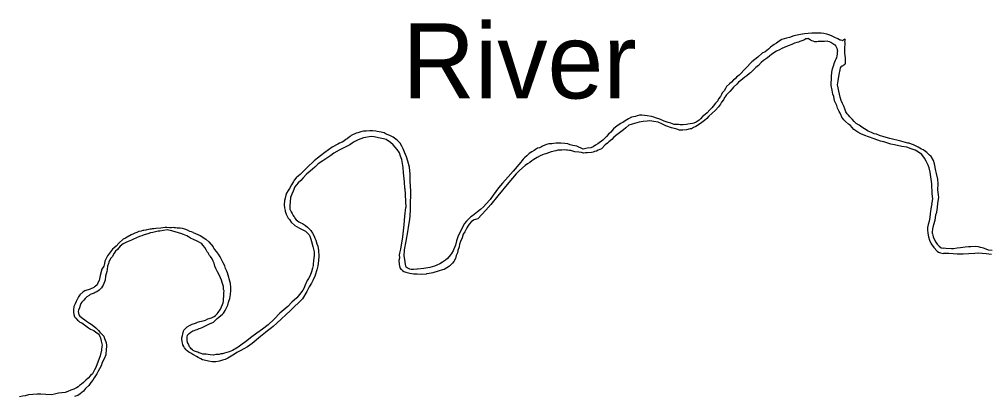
# Model space of a CAD drawing. Extents: x -83719 to 153526, y -11835 to 11446.
# Drawn here: x -1862.7 to -1635.6, y -75.2 to 13.3 of the extents above; entities that cross this region are included whole.
import ezdxf

# ---------------------------------------------------------------- set-up
doc = ezdxf.new("R2010")
doc.units = 0
doc.layers.add('Level 9', color=7, linetype='Continuous')

msp = doc.modelspace()

# ---------------------------------------------------------------- linework, layer by layer
at = {"layer": 'Level 9'}
for points in [[(-1669.89, 8.31), (-1670.18, 8.34), (-1670.38, 8.41), (-1670.51, 8.47), (-1670.95, 8.68), (-1671.61, 9.01), (-1672.21, 9.28), (-1672.77, 9.55), (-1673.51, 9.78), (-1674.2, 9.92), (-1674.84, 9.99), (-1675.97, 9.99), (-1677, 9.99), (-1678.7, 9.83), (-1679.7, 9.7), (-1681.23, 9.36), (-1682.23, 9.03), (-1682.96, 8.83), (-1684.03, 8.57), (-1684.66, 8.17), (-1685.29, 7.67), (-1685.83, 7.4), (-1686.69, 6.77), (-1687.19, 6.3), (-1687.59, 5.94), (-1687.93, 5.67), (-1688.66, 5.31), (-1689.7, 4.37), (-1690.33, 3.81), (-1691.03, 3.31), (-1692.46, 1.81), (-1694, 0.17), (-1694.63, -0.33), (-1695, -0.66), (-1695.33, -0.92), (-1695.87, -1.49), (-1696.27, -1.89), (-1696.97, -2.46), (-1697.27, -2.92), (-1697.57, -3.46), (-1698, -3.99), (-1698.14, -4.33), (-1698.44, -4.79), (-1698.84, -5.36), (-1699.07, -5.83)], [(-1673.26, 8.11), (-1674.04, 8.08), (-1674.28, 8.05), (-1674.74, 8.05), (-1675.24, 8.05), (-1675.51, 8.05), (-1675.84, 8.02), (-1676.27, 8.02), (-1676.67, 8.12), (-1677.04, 8.22), (-1677.2, 8.32), (-1677.3, 8.42), (-1677.4, 8.49), (-1677.8, 8.69), (-1677.84, 8.76), (-1678.14, 8.72), (-1678.4, 8.69), (-1678.67, 8.56), (-1678.9, 8.39), (-1679.13, 8.29), (-1679.83, 8.03), (-1680.13, 7.93), (-1680.53, 7.83), (-1681.07, 7.66), (-1681.67, 7.4), (-1682.57, 7.03), (-1683.47, 6.63), (-1684.07, 6.4), (-1684.6, 6.13), (-1685.26, 5.83), (-1686.36, 5.07), (-1686.93, 4.6)], [(-1673.26, 8.11), (-1672.98, 8.07), (-1672.59, 7.92), (-1672.07, 7.63), (-1671.66, 7.26), (-1671.42, 6.95), (-1671.16, 6.48), (-1671.04, 6.08), (-1671.03, 5.7)], [(-1654.52, -15.73), (-1656.15, -15.3), (-1658.75, -14.69), (-1660.14, -14.25), (-1661.14, -13.95), (-1661.84, -13.68), (-1662.37, -13.58), (-1663, -13.28), (-1663.83, -12.94), (-1664.67, -12.44), (-1665.33, -12), (-1665.93, -11.57), (-1666.59, -11.17), (-1667.13, -10.67), (-1667.59, -10.16), (-1668.09, -9.59), (-1668.42, -9.19), (-1668.72, -8.86), (-1669.02, -8.42), (-1669.28, -7.72), (-1669.55, -7.12), (-1669.81, -6.49), (-1670.11, -5.75), (-1670.38, -4.98), (-1670.71, -3.61), (-1670.87, -2.78), (-1670.97, -2.11), (-1670.83, -1.17), (-1670.63, 0.33), (-1670.36, 1.4), (-1670.29, 1.86), (-1670.16, 2.16), (-1670.03, 2.3), (-1669.93, 2.36), (-1669.89, 2.36), (-1669.76, 2.4), (-1669.66, 2.46), (-1669.53, 2.6), (-1669.26, 2.73), (-1669.16, 2.9), (-1669.13, 3.16), (-1669.16, 4.26), (-1669.25, 5.3), (-1669.29, 6.4), (-1669.22, 7.67), (-1669.25, 8.07), (-1669.22, 8.24), (-1669.22, 8.3), (-1669.21, 8.41), (-1669.24, 8.55)], [(-1669.89, 8.31), (-1669.82, 8.31), (-1669.71, 8.36), (-1669.61, 8.44), (-1669.51, 8.52), (-1669.38, 8.59), (-1669.3, 8.67), (-1669.24, 8.55)], [(-1686.93, 4.6), (-1687.4, 4.23), (-1688.07, 3.8), (-1688.3, 3.6), (-1688.87, 3.17), (-1689.5, 2.47), (-1690.13, 1.97), (-1690.7, 1.4), (-1691.37, 0.7), (-1691.6, 0.57), (-1692.27, 0), (-1692.67, -0.3), (-1693.2, -0.7), (-1693.63, -1.1), (-1694.17, -1.46), (-1694.6, -1.93), (-1695.35, -2.6)], [(-1648.88, -25.33), (-1649.28, -22.56), (-1649.54, -21.55), (-1649.77, -20.95), (-1650.24, -19.98), (-1650.6, -19.25), (-1651.26, -18.44), (-1652, -17.88), (-1652.83, -17.44), (-1653.72, -17.07), (-1654.76, -16.73), (-1655.92, -16.56), (-1657.68, -16.13), (-1658.48, -15.99), (-1660.15, -15.49), (-1660.91, -15.32), (-1662.44, -14.75), (-1663.7, -14.25), (-1664.57, -13.98), (-1665.5, -13.54), (-1666.23, -13.17), (-1667.16, -12.54), (-1667.96, -11.63), (-1668.39, -11.33), (-1669.09, -10.69), (-1669.49, -10.33), (-1670.02, -9.66), (-1670.25, -9.06), (-1670.38, -8.76), (-1670.58, -8.32), (-1670.98, -7.59), (-1671.18, -6.92), (-1671.68, -5.81), (-1671.87, -4.85), (-1672.07, -4.31), (-1672.27, -3.31), (-1672.47, -2.24), (-1672.43, -0.1), (-1672.29, 0.86), (-1672.16, 1.67), (-1672.02, 2.1), (-1671.89, 2.53), (-1671.79, 2.87), (-1671.62, 3.3), (-1671.46, 3.67), (-1671.29, 4), (-1671.19, 4.24), (-1671.09, 4.74), (-1671.02, 5.1), (-1671.02, 5.24), (-1670.99, 5.54), (-1671.02, 5.67), (-1671.03, 5.7)], [(-1697.05, -4.53), (-1697.07, -4.56), (-1697.47, -5.06), (-1697.71, -5.59), (-1698.14, -6.16), (-1698.41, -6.63), (-1698.84, -7.23), (-1699.57, -8), (-1700.41, -8.79), (-1701.11, -9.46), (-1701.64, -9.99), (-1702.14, -10.46), (-1703.11, -11.13), (-1704.18, -11.86), (-1704.71, -12.09), (-1705.21, -12.39), (-1705.51, -12.42), (-1706.41, -12.62), (-1707.27, -12.69), (-1708.01, -12.69), (-1708.67, -12.45), (-1709.9, -12.15), (-1711.2, -11.71), (-1712, -11.31), (-1713, -10.87), (-1713.99, -10.7), (-1714.99, -10.54), (-1715.56, -10.57), (-1716.52, -10.67), (-1716.99, -10.73), (-1717.49, -10.86), (-1717.99, -11), (-1719.12, -11.29), (-1719.89, -11.53), (-1720.62, -12.16), (-1721.16, -12.66), (-1721.79, -13.13), (-1722.69, -13.79), (-1723.42, -14.39), (-1723.89, -14.89), (-1724.56, -15.42), (-1724.92, -15.79), (-1725.46, -16.16), (-1726.32, -17.09), (-1727.06, -17.42), (-1727.49, -17.66), (-1727.89, -17.72), (-1728.26, -17.85), (-1728.66, -17.95), (-1729.56, -18.05), (-1730.05, -18.05), (-1730.49, -18.08), (-1730.99, -17.98), (-1731.62, -17.88), (-1732.52, -17.78), (-1733.45, -17.51), (-1733.75, -17.48), (-1734.28, -17.44), (-1734.51, -17.41), (-1734.95, -17.34), (-1735.61, -17.37), (-1736.51, -17.4), (-1736.98, -17.54), (-1738.04, -17.83), (-1739.31, -18.23), (-1739.68, -18.33), (-1740.14, -18.53), (-1740.67, -18.76), (-1741.34, -19.1), (-1741.74, -19.36), (-1742.17, -19.6), (-1742.57, -19.93), (-1743.11, -20.3), (-1743.61, -20.63), (-1744.14, -20.96), (-1745.51, -22.16), (-1746.31, -22.96), (-1748.01, -24.96), (-1750.55, -28.13), (-1752.22, -30.13), (-1753.42, -31.49), (-1755.29, -33.53), (-1756.12, -33.76)], [(-1695.35, -2.6), (-1695.69, -3), (-1696.22, -3.63), (-1696.7, -4.09), (-1697.05, -4.53)], [(-1699.07, -5.83), (-1699.6, -6.39), (-1700.11, -7.06), (-1700.47, -7.49), (-1700.87, -7.96), (-1701.57, -8.63), (-1702.37, -9.36), (-1702.64, -9.53), (-1703.07, -10.06), (-1703.41, -10.36), (-1704.14, -10.86), (-1704.67, -11.06), (-1704.97, -11.19), (-1706.04, -11.29), (-1706.41, -11.39), (-1707.14, -11.49), (-1707.5, -11.49), (-1707.84, -11.45), (-1708.24, -11.38), (-1708.7, -11.38), (-1709.24, -11.38), (-1710.03, -11.11), (-1710.67, -10.91), (-1711.6, -10.64), (-1712.63, -10.17), (-1713.39, -9.9), (-1713.99, -9.7), (-1714.56, -9.53), (-1715.62, -9.37), (-1716.82, -9.2), (-1717.39, -9.23), (-1717.95, -9.36), (-1718.32, -9.49), (-1719.22, -9.69), (-1719.95, -10.09), (-1720.38, -10.29), (-1720.95, -10.66), (-1721.32, -10.89), (-1721.65, -11.09), (-1722.25, -11.46), (-1722.58, -11.69), (-1723.45, -12.42), (-1724.09, -13.15), (-1724.62, -13.62), (-1725.09, -14.22), (-1725.99, -15.05), (-1727.15, -15.95), (-1727.69, -16.25), (-1728.22, -16.59), (-1728.82, -16.82), (-1729.65, -16.95), (-1730.59, -17.15), (-1732.08, -16.48), (-1732.98, -16.28), (-1733.61, -16.17), (-1734.21, -15.94), (-1734.88, -15.84), (-1735.81, -15.77), (-1736.44, -15.77), (-1736.91, -15.77), (-1737.54, -15.83), (-1737.94, -15.9), (-1738.64, -15.93), (-1739.2, -16.1), (-1739.57, -16.26), (-1740.1, -16.49), (-1740.37, -16.59), (-1740.84, -16.83), (-1741.3, -16.96), (-1741.74, -17.26), (-1742.1, -17.49), (-1742.6, -17.83), (-1743.27, -18.19), (-1743.77, -18.72), (-1744.34, -19.22), (-1744.6, -19.52), (-1744.94, -19.92), (-1745.2, -20.19), (-1746.97, -22.29), (-1748.14, -23.62), (-1749.51, -25.12), (-1750.38, -26.22), (-1751.65, -27.99), (-1752.38, -28.99), (-1753.28, -30.02), (-1753.92, -30.66), (-1754.62, -31.29), (-1755.32, -31.86), (-1756.52, -32.76), (-1756.88, -33.06), (-1757.42, -33.56), (-1757.95, -34.06), (-1758.38, -34.62), (-1759.55, -36.86), (-1759.92, -37.69), (-1760.26, -38.69), (-1760.49, -39.66), (-1760.96, -40.76), (-1761.06, -40.99), (-1761.4, -41.63), (-1761.66, -41.96)], [(-1761.66, -41.96), (-1762.36, -42.76), (-1762.83, -43.16), (-1763.53, -43.69), (-1764.16, -44.03), (-1764.9, -44.33), (-1765.43, -44.56), (-1766.5, -44.92), (-1766.99, -45.02), (-1767.89, -45.15), (-1769.43, -45.29), (-1769.56, -45.32), (-1770.32, -45.38), (-1770.86, -45.38), (-1771.22, -45.28), (-1771.49, -45.15), (-1771.79, -44.98), (-1772.05, -44.81), (-1772.22, -44.24), (-1772.35, -43.04), (-1772.48, -42.14), (-1772.44, -40.8), (-1772.01, -38.7), (-1771.67, -36.53), (-1771.43, -35), (-1771.3, -34.13), (-1771.13, -32.96), (-1771.06, -31.19), (-1771.02, -29.29), (-1770.99, -28.45), (-1770.98, -27.08), (-1771.05, -25.75), (-1771.08, -24.75), (-1771.08, -23.01), (-1771.3, -21.37), (-1771.63, -19.97), (-1771.97, -19), (-1772.4, -17.87), (-1772.76, -17.1), (-1773.09, -16.43), (-1773.49, -15.79), (-1773.89, -15.29), (-1774.12, -15.09), (-1774.79, -14.59), (-1775.08, -14.39), (-1775.72, -14.02), (-1776.28, -13.82), (-1776.71, -13.65), (-1777.21, -13.38), (-1777.61, -13.25), (-1777.94, -13.15), (-1778.34, -13.08), (-1778.81, -13.01), (-1779.14, -12.98), (-1779.94, -12.91), (-1780.54, -12.91), (-1781.41, -12.94), (-1782.07, -12.97), (-1782.7, -13.1), (-1783.4, -13.34), (-1783.74, -13.43), (-1784.24, -13.63), (-1784.44, -13.77), (-1784.9, -14), (-1785.17, -14.17), (-1785.44, -14.37), (-1785.9, -14.77), (-1786.17, -14.93), (-1786.64, -15.27), (-1787.07, -15.5), (-1787.64, -15.8), (-1788.04, -16), (-1789.37, -16.7), (-1791.07, -17.96), (-1792.14, -18.73), (-1792.8, -19.26), (-1793.6, -19.89), (-1795.24, -21.49), (-1796.07, -22.32), (-1796.87, -23.09), (-1797.24, -23.42), (-1797.81, -23.92), (-1798.27, -24.46), (-1798.41, -24.72), (-1798.91, -25.52), (-1799.38, -26.39), (-1799.71, -26.86), (-1800.08, -27.49), (-1800.27, -27.95)], [(-1772.33, -26.41), (-1772.41, -24.84), (-1772.67, -22.71), (-1772.74, -21.44), (-1773.1, -19.6), (-1773.36, -18.8), (-1773.63, -18), (-1774.16, -17.23), (-1774.59, -16.73), (-1775.09, -16.19), (-1775.72, -15.62), (-1776.72, -14.92), (-1777.38, -14.72), (-1778.51, -14.48), (-1779.54, -14.31), (-1780.21, -14.24), (-1780.74, -14.28), (-1781.58, -14.41), (-1782.01, -14.51), (-1782.67, -14.71), (-1783.27, -15), (-1783.57, -15.14), (-1784.21, -15.47), (-1784.71, -15.8), (-1785.24, -16.14), (-1786.77, -16.9), (-1787.71, -17.37), (-1789.01, -18.13), (-1789.67, -18.63), (-1790.61, -19.26), (-1791.61, -19.9), (-1792.67, -20.63), (-1793.47, -21.4), (-1794.54, -22.29), (-1795.37, -23.03), (-1796.21, -23.89), (-1796.71, -24.49), (-1797.38, -25.09), (-1798.11, -25.99), (-1798.51, -26.99), (-1798.85, -27.7), (-1799.15, -28.53), (-1799.32, -30.47), (-1799.29, -31.2), (-1799.09, -31.7), (-1798.99, -31.87), (-1798.79, -32.24), (-1798.59, -32.6), (-1798.49, -32.74), (-1798.33, -32.94)], [(-1647.6, -30.81), (-1647.46, -29.84), (-1647.29, -28.5), (-1647.36, -27.84), (-1647.52, -26.67), (-1647.45, -25.3), (-1647.51, -24.23), (-1647.78, -22.89), (-1647.94, -22.26), (-1648.27, -20.59), (-1648.54, -19.85), (-1649.03, -18.88), (-1649.43, -18.58), (-1650.1, -17.95), (-1650.7, -17.51), (-1650.96, -17.34), (-1651.29, -17.18), (-1652.13, -16.74), (-1652.59, -16.44), (-1653.22, -16.17), (-1653.66, -16), (-1654.22, -15.8), (-1654.52, -15.73)], [(-1772.33, -26.41), (-1772.16, -30.81)], [(-1648.9, -30.02), (-1648.79, -29.64), (-1648.66, -28.8), (-1648.85, -27.63), (-1648.88, -25.33)], [(-1800.27, -27.95), (-1800.42, -28.62), (-1800.55, -29.24), (-1800.62, -30.21), (-1800.55, -30.92), (-1800.41, -31.58)], [(-1800.41, -31.58), (-1800.39, -31.67), (-1800.16, -32.37), (-1799.92, -32.87), (-1799.66, -33.37), (-1799.39, -33.64), (-1798.96, -34.25)], [(-1772.94, -45.6), (-1773.02, -45.51), (-1773.12, -45.41), (-1773.42, -45.01), (-1773.45, -44.91), (-1773.55, -44.51), (-1773.58, -44.17), (-1773.65, -43.17), (-1773.55, -42.64), (-1773.58, -41.97), (-1773.51, -41.54), (-1773.31, -40.57), (-1772.8, -37.7), (-1772.53, -34.93), (-1772.36, -32.86), (-1772.16, -30.81)], [(-1648.9, -30.02), (-1649.07, -30.67), (-1649.14, -31.23), (-1649.18, -31.72), (-1649.27, -32.35), (-1649.4, -33.15), (-1649.56, -34.02), (-1649.72, -34.83), (-1649.88, -35.54), (-1649.92, -36.08), (-1649.83, -36.84), (-1649.67, -37.73), (-1649.45, -38.52), (-1649.02, -39.36), (-1648.44, -40.24), (-1647.68, -41.06), (-1647.35, -41.29), (-1646.9, -41.49), (-1646.2, -41.6)], [(-1648.74, -37.01), (-1648.74, -36.65), (-1648.67, -35.88), (-1648.4, -34.81), (-1648.13, -33.81), (-1648.07, -33.28), (-1648, -32.58), (-1647.76, -31.94), (-1647.6, -30.81)], [(-1798.33, -32.94), (-1798.23, -33.14), (-1798.13, -33.31), (-1797.79, -33.71), (-1797.2, -34.18), (-1796.73, -34.41), (-1796.3, -34.61), (-1795.67, -35.08), (-1795.17, -35.42), (-1794.4, -36.22), (-1793.97, -36.82), (-1793.64, -37.56), (-1793.44, -38.06), (-1793.21, -38.53), (-1792.95, -39.33), (-1792.74, -39.93)], [(-1756.12, -33.76), (-1756.75, -34.16), (-1757.29, -34.72), (-1757.62, -35.22), (-1757.85, -35.63), (-1758.32, -36.53), (-1758.66, -37.09), (-1758.92, -37.96), (-1759.29, -38.79), (-1759.53, -39.43), (-1759.66, -40.03), (-1759.93, -40.9), (-1760.06, -41.43), (-1760.3, -42.13), (-1760.5, -42.83), (-1760.9, -43.5), (-1761.17, -43.9), (-1761.93, -44.6), (-1762.53, -45), (-1763.17, -45.36), (-1763.57, -45.43), (-1764.57, -45.76), (-1765.83, -46.16), (-1766.23, -46.23), (-1767.16, -46.39), (-1767.31, -46.42)], [(-1821.92, -36.68), (-1822.33, -36.56), (-1822.73, -36.43), (-1823.3, -36.19), (-1823.93, -35.89), (-1824.43, -35.76), (-1824.96, -35.69), (-1825.69, -35.65), (-1826.09, -35.62), (-1826.36, -35.59), (-1826.59, -35.55), (-1826.99, -35.59), (-1827.42, -35.58), (-1828.12, -35.55), (-1828.49, -35.52), (-1829.09, -35.58), (-1829.55, -35.65), (-1830.69, -35.78), (-1831.15, -35.81), (-1831.59, -35.88), (-1831.79, -35.91), (-1832.05, -35.94), (-1832.78, -36.07), (-1833.02, -36.14), (-1833.48, -36.21), (-1833.72, -36.27), (-1834.15, -36.41), (-1834.65, -36.5), (-1835.12, -36.67), (-1835.62, -36.84), (-1835.95, -37.04), (-1836.48, -37.24), (-1837.42, -37.77), (-1837.78, -38), (-1838.38, -38.3), (-1839.38, -39.17), (-1839.98, -39.87), (-1840.48, -40.27), (-1840.85, -40.63), (-1841.35, -41.2), (-1841.82, -41.83), (-1842.02, -42.2), (-1842.35, -42.77), (-1842.62, -43.43), (-1842.69, -43.93), (-1842.89, -44.57), (-1843.36, -45.3), (-1843.73, -46.77), (-1843.93, -47.57), (-1843.99, -47.94), (-1844.3, -48.51), (-1844.46, -48.97), (-1844.93, -49.34), (-1845.06, -49.47), (-1845.23, -49.61), (-1846.1, -49.97), (-1846.53, -50.14), (-1846.86, -50.24), (-1847.3, -50.4), (-1847.7, -50.64), (-1848.5, -51.34), (-1848.8, -51.77), (-1849.2, -52.6), (-1849.33, -52.9), (-1849.6, -53.44), (-1849.87, -54.07), (-1850, -54.84), (-1849.97, -55.41), (-1849.87, -55.94), (-1849.71, -56.48)], [(-1814.81, -50.07), (-1814.84, -49.63), (-1814.87, -49.37), (-1815, -48.9), (-1815.17, -48.43), (-1815.33, -47.9), (-1815.57, -47.3), (-1815.96, -46.49), (-1816.23, -45.93), (-1816.66, -45.12), (-1816.86, -44.59), (-1817.02, -43.89), (-1817.26, -43.42), (-1817.49, -42.88), (-1817.92, -42.35), (-1818.12, -42.08), (-1818.45, -41.45), (-1818.65, -41.25), (-1818.91, -40.74), (-1819.25, -40.24), (-1819.64, -39.74), (-1819.94, -39.37), (-1820.14, -39.21), (-1820.71, -38.87), (-1821.01, -38.7), (-1821.84, -38.33), (-1822.54, -38.03), (-1823.03, -37.7), (-1823.47, -37.5), (-1823.83, -37.29), (-1824.2, -37.16), (-1824.8, -36.96), (-1825.16, -36.82), (-1825.6, -36.69), (-1826.49, -36.45), (-1826.93, -36.29), (-1827.33, -36.25), (-1827.69, -36.15), (-1828.02, -36.08), (-1829.79, -36.38), (-1830.16, -36.41), (-1831.39, -36.68), (-1831.95, -36.78), (-1832.59, -37.04), (-1833.39, -37.28), (-1833.95, -37.47), (-1834.55, -37.64), (-1835.19, -37.94), (-1835.95, -38.27), (-1836.38, -38.47), (-1837.18, -38.8), (-1837.75, -39.07), (-1838.32, -39.37), (-1839.02, -39.94), (-1839.38, -40.3), (-1839.69, -40.67), (-1840.15, -41.1), (-1840.49, -41.57), (-1840.92, -42.4), (-1841.29, -42.8), (-1841.69, -43.67), (-1841.79, -43.97), (-1841.99, -44.6), (-1842.13, -45.34), (-1842.19, -45.84), (-1842.49, -46.91), (-1842.56, -47.88), (-1842.7, -48.24), (-1843.06, -49.01), (-1843.2, -49.28), (-1843.43, -49.64), (-1843.67, -49.88), (-1844, -50.21), (-1844.5, -50.58), (-1844.63, -50.64), (-1844.93, -50.78), (-1845.17, -50.91), (-1845.4, -50.97), (-1846.1, -51.24), (-1846.33, -51.44), (-1846.83, -51.81), (-1847.23, -52.14), (-1847.57, -52.54), (-1848.03, -53.07), (-1848.23, -53.34), (-1848.4, -53.84), (-1848.57, -54.34), (-1848.8, -54.87), (-1848.87, -55.24), (-1848.84, -55.64), (-1848.77, -55.98), (-1848.51, -56.34), (-1847.91, -56.78), (-1847.34, -57.18), (-1846.91, -57.45), (-1846.25, -57.92), (-1845.81, -58.22), (-1845.25, -58.62), (-1844.72, -59.02), (-1844.09, -59.69), (-1843.79, -60.06)], [(-1798.96, -34.25), (-1798.12, -35.03), (-1797, -35.66), (-1795.64, -36.42)], [(-1821.92, -36.68), (-1820.32, -37.38), (-1818.95, -38.25), (-1818.26, -38.9), (-1817.29, -40.06)], [(-1795.64, -36.42), (-1795.57, -36.48), (-1795.37, -36.65), (-1795.17, -36.82), (-1794.81, -37.25), (-1794.64, -37.59), (-1794.41, -38.26), (-1794.21, -38.79)], [(-1648.74, -37.01), (-1648.7, -37.33), (-1648.57, -37.73), (-1648.26, -38.41), (-1647.97, -38.95), (-1647.64, -39.46), (-1647.2, -39.89), (-1646.71, -40.26), (-1646.17, -40.38)], [(-1813.14, -50.31), (-1813.14, -49.57), (-1813.21, -48.64), (-1813.93, -46.16), (-1814.1, -45.73), (-1814.36, -45.13), (-1814.56, -44.49), (-1814.89, -43.82), (-1815.22, -43.19), (-1815.59, -42.42), (-1816.05, -41.75), (-1816.48, -41.18), (-1816.85, -40.65), (-1817.08, -40.35), (-1817.29, -40.06)], [(-1794.21, -38.79), (-1793.9, -39.99), (-1793.64, -41.22), (-1793.63, -42), (-1793.79, -43.34), (-1793.86, -44.12)], [(-1792.74, -39.93), (-1792.56, -40.95), (-1792.49, -42.15), (-1792.59, -43.31), (-1792.72, -44.48), (-1792.97, -45.48), (-1793.38, -46.72)], [(-1634.8, -40.95), (-1635.6, -40.81), (-1636.2, -40.61), (-1636.76, -40.41), (-1637.13, -40.31), (-1637.53, -40.18), (-1637.96, -40.08), (-1638.76, -40.01), (-1639.76, -40.04), (-1640.33, -40.1), (-1641.06, -40.17), (-1642.22, -40.3), (-1642.99, -40.37), (-1643.79, -40.5), (-1644.29, -40.5), (-1645.65, -40.46), (-1646.17, -40.38)], [(-1634.9, -41.82), (-1636.2, -41.68), (-1637.1, -41.65), (-1637.93, -41.54), (-1638.83, -41.61), (-1640.23, -41.71), (-1641.56, -41.77), (-1642.93, -41.77), (-1643.89, -41.73), (-1644.92, -41.6), (-1645.79, -41.63), (-1646.2, -41.6)], [(-1793.86, -44.12), (-1793.86, -44.43), (-1793.96, -45.07), (-1794.23, -45.9), (-1794.56, -46.77), (-1794.89, -47.47), (-1795.23, -47.94), (-1795.76, -49.21), (-1795.96, -49.64), (-1796.27, -50.24), (-1796.5, -50.57), (-1797, -51.21), (-1797.37, -51.64), (-1797.7, -52.04), (-1798.87, -53.07), (-1799.74, -54.01), (-1801.64, -55.64), (-1802.97, -57.04), (-1804.41, -58.37), (-1805.71, -59.37), (-1807.01, -60.3), (-1808.17, -61.13), (-1809.67, -62.33), (-1810.47, -62.9), (-1811.41, -63.57), (-1812.74, -64.33), (-1813.54, -64.66), (-1814.07, -64.83), (-1814.57, -64.99), (-1815.1, -65.13), (-1815.44, -65.13), (-1815.87, -65.26), (-1816.2, -65.29), (-1816.6, -65.32), (-1817.2, -65.42), (-1817.93, -65.39), (-1818.43, -65.32), (-1818.87, -65.25), (-1819.17, -65.22), (-1819.7, -65.18), (-1820.06, -65.08), (-1820.3, -65.02), (-1820.63, -64.88), (-1820.86, -64.78), (-1821.16, -64.68), (-1821.66, -64.48), (-1821.93, -64.35), (-1822.09, -64.21), (-1822.39, -63.98), (-1822.56, -63.71), (-1822.79, -63.48), (-1822.92, -63.24), (-1823.12, -62.74), (-1823.25, -62.47), (-1823.35, -61.94), (-1823.39, -61.5), (-1823.35, -61.2), (-1823.25, -60.77), (-1822.92, -60.37), (-1822.52, -60.04), (-1822.05, -59.77), (-1821.72, -59.67), (-1821.32, -59.5), (-1821.05, -59.41), (-1820.52, -59.24), (-1820.22, -59.11), (-1819.85, -58.94), (-1819.25, -58.64), (-1818.75, -58.41), (-1818.09, -58.11), (-1817.22, -57.68), (-1816.92, -57.48), (-1816.29, -56.88), (-1815.92, -56.54), (-1815.08, -55.84), (-1814.85, -55.58), (-1814.68, -55.38), (-1814.45, -55.01), (-1814.18, -54.48), (-1813.85, -53.71), (-1813.68, -53.04), (-1813.35, -52.14), (-1813.21, -51.27), (-1813.14, -50.31)], [(-1793.38, -46.72), (-1793.4, -46.77), (-1793.8, -47.77), (-1794.2, -48.61), (-1794.77, -49.44), (-1795.33, -50.54), (-1796.34, -52.28), (-1799.14, -54.98), (-1802.34, -57.94), (-1803.24, -58.71), (-1803.61, -59.04), (-1804.54, -59.74), (-1804.97, -60.17), (-1806.21, -61.1), (-1808.11, -62.74), (-1809.24, -63.47), (-1810.08, -64), (-1810.78, -64.37), (-1811.74, -64.83), (-1812.28, -65.23), (-1813.81, -66.16), (-1814.48, -66.43), (-1815.07, -66.66), (-1815.81, -66.83), (-1816.67, -66.99), (-1817.47, -66.99), (-1818.34, -66.89), (-1818.7, -66.82), (-1819.73, -66.52), (-1820.13, -66.35), (-1820.77, -66.02), (-1821.2, -65.75), (-1821.73, -65.48), (-1822.03, -65.31), (-1822.53, -65.01), (-1822.96, -64.74), (-1823.39, -64.44), (-1823.59, -64.17), (-1823.99, -63.74), (-1824.16, -63.41), (-1824.35, -63.07), (-1824.45, -62.6), (-1824.52, -62.24), (-1824.62, -61.74), (-1824.58, -61.4), (-1824.45, -60.87), (-1824.38, -60.57), (-1824.31, -60.13), (-1824.31, -60.07), (-1824.25, -59.93), (-1824.18, -59.73), (-1824.11, -59.63), (-1823.98, -59.47), (-1823.78, -59.23), (-1823.35, -58.83), (-1822.81, -58.47), (-1822.51, -58.37), (-1822.18, -58.17), (-1821.41, -57.94), (-1820.91, -57.74), (-1820.38, -57.54), (-1819.62, -57.4), (-1819.08, -57.27), (-1818.52, -56.97), (-1817.65, -56.67), (-1817.05, -56.41), (-1816.72, -56.14), (-1816.32, -55.78), (-1816.08, -55.48), (-1815.58, -54.67), (-1815.31, -54.14), (-1815.05, -53.54), (-1814.91, -53.21), (-1814.85, -52.81), (-1814.88, -52.24), (-1814.78, -51.7), (-1814.74, -50.87), (-1814.71, -50.4), (-1814.81, -50.07)], [(-1772.94, -45.6), (-1772.58, -45.82), (-1772.12, -46.02), (-1771.16, -46.26), (-1770.25, -46.36), (-1769.51, -46.38), (-1768.41, -46.45), (-1767.31, -46.42)], [(-1849.71, -56.48), (-1849.47, -56.78), (-1849.04, -57.24), (-1848.81, -57.41), (-1848.48, -57.68), (-1848.01, -57.91), (-1846.45, -59.05), (-1845.98, -59.35), (-1845.22, -59.66), (-1844.72, -60.03), (-1844.09, -60.46), (-1843.96, -60.66), (-1843.82, -61.06), (-1843.69, -61.36), (-1843.59, -61.8), (-1843.49, -62.2), (-1843.33, -62.8), (-1843.3, -63.13), (-1843.33, -63.43), (-1843.36, -63.7), (-1843.4, -63.9), (-1843.4, -64.24), (-1843.4, -64.3), (-1843.77, -65.6), (-1844.74, -68.37), (-1845.04, -68.91), (-1845.57, -69.81), (-1846.01, -70.21), (-1846.54, -70.81), (-1847.07, -71.31), (-1847.64, -71.84), (-1848.07, -72.24), (-1848.54, -72.57), (-1848.91, -72.84), (-1849.27, -73.11), (-1849.94, -73.44), (-1850.57, -73.64), (-1851.34, -73.97), (-1851.94, -74.17), (-1853.47, -74.37), (-1854.4, -74.56), (-1855.17, -74.73), (-1856.44, -74.69), (-1857.67, -74.62), (-1858.47, -74.59), (-1859.5, -74.65), (-1860.5, -74.75), (-1861.33, -74.95), (-1861.93, -75.05), (-1862.66, -75.22)], [(-1843.79, -60.06), (-1843.32, -60.53), (-1842.89, -61), (-1842.69, -61.53), (-1842.53, -61.97), (-1842.33, -62.47), (-1842.23, -63.2), (-1842.23, -63.6), (-1842.36, -64), (-1842.4, -65.34), (-1842.8, -66.31), (-1843.24, -67.14), (-1843.54, -67.94), (-1843.91, -68.64), (-1844.17, -69.21), (-1844.54, -69.84), (-1844.84, -70.31), (-1845.11, -70.78), (-1845.44, -71.31), (-1845.91, -71.88), (-1846.41, -72.54), (-1847.14, -73.28), (-1847.61, -73.91), (-1848.41, -74.54), (-1848.98, -74.88), (-1849.75, -75.17)]]:
    msp.add_lwpolyline(points, dxfattribs=at)

# ---------------------------------------------------------------- texts
msp.add_text('River', height=17.6, dxfattribs=at).set_placement((-1772.93, -5.29))

doc.saveas('drawing.dxf')
